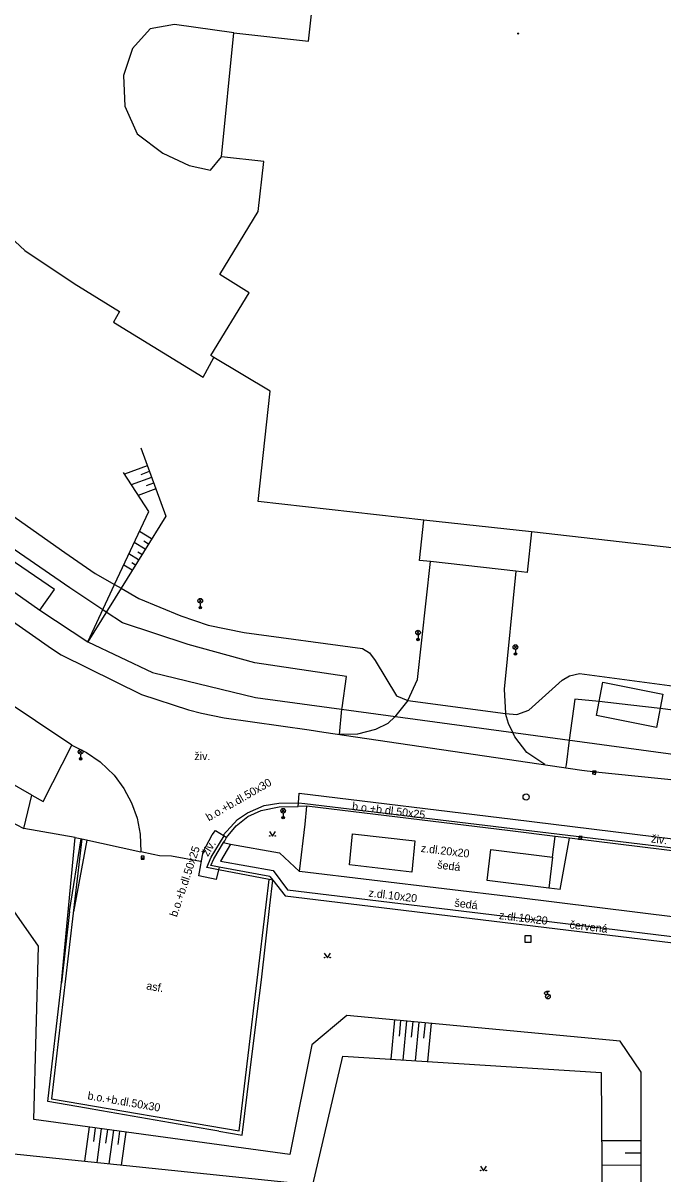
# Model space of a CAD drawing. Extents: x -602419 to -601554, y -1162937 to -1162362.
# Drawn here: x -601960.3 to -601908.3, y -1162582 to -1162488.6 of the extents above; entities that cross this region are included whole.
import ezdxf

# ---------------------------------------------------------------- set-up
doc = ezdxf.new("R2010")
doc.units = 0
doc.layers.add('Podklad', color=7, linetype='Continuous')

msp = doc.modelspace()

# ---------------------------------------------------------------- linework, layer by layer
at = {"layer": 'Podklad'}
for p, q in [((-601946.0424, -1162535.62), (-601945.7774, -1162535.355)), ((-601946.0424, -1162535.355), (-601945.7774, -1162535.62)), ((-601945.9099, -1162535.675), (-601945.9099, -1162536.05)), ((-601928.3625, -1162538.2), (-601928.0975, -1162537.935)), ((-601928.3625, -1162537.935), (-601928.0975, -1162538.2)), ((-601928.23, -1162538.255), (-601928.23, -1162538.63)), ((-601920.4525, -1162539.38), (-601920.1875, -1162539.115)), ((-601920.4525, -1162539.115), (-601920.1875, -1162539.38)), ((-601920.32, -1162539.435), (-601920.32, -1162539.81)), ((-601955.7625, -1162547.89), (-601955.4975, -1162547.625)), ((-601955.7625, -1162547.625), (-601955.4975, -1162547.89)), ((-601955.63, -1162547.945), (-601955.63, -1162548.32)), ((-601914.0435, -1162549.4206), (-601913.7965, -1162549.4594)), ((-601939.3125, -1162552.67), (-601939.0475, -1162552.405)), ((-601939.3125, -1162552.405), (-601939.0475, -1162552.67)), ((-601939.18, -1162552.725), (-601939.18, -1162553.1)), ((-601915.1739, -1162554.7234), (-601914.9261, -1162554.7566)), ((-601950.705, -1162556.35), (-601950.455, -1162556.35)), ((-601917.809, -1162567.766), (-601917.544, -1162567.501)), ((-601917.805, -1162567.1925), (-601917.555, -1162567.1925)), ((-601917.68, -1162567.4425), (-601917.68, -1162567.1925))]:
    msp.add_line(p, q, dxfattribs=at)
for points in [[(-601937.12, -1162490.04), (-601935.74, -1162477.55)], [(-601943.19, -1162489.38), (-601947.998, -1162488.692), (-601949.994, -1162489.0369), (-601951.415, -1162490.649), (-601952.144, -1162492.8369), (-601952.029, -1162495.3329), (-601951.031, -1162497.5589), (-601948.958, -1162499.1329), (-601946.808, -1162500.1309), (-601945.081, -1162500.5149), (-601944.2, -1162499.44)], [(-601944.2, -1162499.44), (-601943.19, -1162489.38)], [(-601943.19, -1162489.38), (-601937.12, -1162490.04)], [(-601940.75, -1162499.82), (-601944.2, -1162499.44)], [(-601941.2, -1162503.89), (-601940.75, -1162499.82)], [(-601965.26, -1162501.56), (-601962.6, -1162504.8), (-601960.17, -1162507.05), (-601956.1599, -1162509.73), (-601952.46, -1162511.99), (-601952.9699, -1162512.85), (-601945.68, -1162517.34), (-601944.8, -1162515.73)], [(-601944.32, -1162509), (-601941.2, -1162503.89)], [(-601941.94, -1162510.4699), (-601944.32, -1162509)], [(-601945.05, -1162515.58), (-601941.94, -1162510.4699)], [(-601944.8, -1162515.73), (-601945.05, -1162515.58)], [(-601940.24, -1162518.48), (-601944.8, -1162515.73)], [(-601977.7199, -1162516.9), (-601956.9099, -1162531.58), (-601954.44, -1162533.26), (-601952.87, -1162534.1599)], [(-601941.2199, -1162527.43), (-601940.24, -1162518.48)], [(-601934.5953, -1162546.3375), (-601934.4053, -1162544.2963), (-601934.395, -1162544.1839), (-601934.035, -1162541.6329), (-601941.491, -1162540.521), (-601946.887, -1162539.0499), (-601952.218, -1162537.284), (-601953.5449, -1162536.4029), (-601953.8289, -1162536.2141), (-601956.502, -1162534.4389), (-601976.81, -1162520.475), (-601978.14, -1162522.6591), (-601979.356, -1162524.4)], [(-601950.75, -1162523.08), (-601948.7199, -1162528.62), (-601952.34, -1162534.46)], [(-601950.2199, -1162524.53), (-601952.06, -1162525.21)], [(-601952.87, -1162534.1599), (-601950.1, -1162528.25), (-601952.15, -1162525.07)], [(-601949.87, -1162525.4699), (-601951.51, -1162526.07)], [(-601950.05, -1162525), (-601950.74, -1162525.26)], [(-601949.53, -1162526.4099), (-601950.95, -1162526.93)], [(-601949.7, -1162525.94), (-601950.31, -1162526.1599)], [(-601927.75, -1162528.93), (-601941.2199, -1162527.43)], [(-601927.2199, -1162532.31), (-601928.11, -1162532.21), (-601927.75, -1162528.93)], [(-601919.02, -1162529.9), (-601927.75, -1162528.93)], [(-601949.86, -1162530.46), (-601950.85, -1162529.85)], [(-601919.02, -1162529.9), (-601919.38, -1162533.18), (-601920.28, -1162533.08)], [(-601905.48, -1162531.42), (-601919.02, -1162529.9)], [(-601957.74, -1162534.57), (-601963.6, -1162530.6)], [(-601950.39, -1162531.31), (-601951.27, -1162530.76)], [(-601950.12, -1162530.89), (-601950.5, -1162530.65)], [(-601964.68, -1162532.21), (-601958.95, -1162536.24)], [(-601952.34, -1162534.46), (-601950.89, -1162535.29), (-601947.49, -1162536.7199), (-601945.28, -1162537.4699), (-601942.35, -1162538.07), (-601932.75, -1162539.37), (-601932.17, -1162539.7199), (-601931.7199, -1162540.33), (-601929.98, -1162543.2), (-601929.05, -1162543.58), (-601928.26, -1162541.87), (-601927.2199, -1162532.31)], [(-601950.92, -1162532.1599), (-601951.7, -1162531.67)], [(-601950.65, -1162531.74), (-601950.99, -1162531.53)], [(-601920.28, -1162533.08), (-601927.2199, -1162532.31)], [(-601951.44, -1162533.01), (-601952.13, -1162532.59)], [(-601951.18, -1162532.59), (-601951.4699, -1162532.4)], [(-601920.28, -1162533.08), (-601921.23, -1162542.6599), (-601921.12, -1162544.65), (-601920.2199, -1162544.73), (-601919.2199, -1162544.38), (-601916.52, -1162541.94), (-601915.93, -1162541.59), (-601915.13, -1162541.38), (-601906.18, -1162542.58), (-601905.38, -1162542.4), (-601905, -1162541.65)], [(-601956.34, -1162547.2), (-601977.02, -1162533.38)], [(-601965.81, -1162533.9), (-601958, -1162539.37), (-601957.2, -1162539.88)], [(-601955.05, -1162538.83), (-601952.87, -1162534.1599)], [(-601952.87, -1162534.1599), (-601952.34, -1162534.46)], [(-601958.95, -1162536.24), (-601957.74, -1162534.57)], [(-601952.34, -1162534.46), (-601955.05, -1162538.83)], [(-601958.95, -1162536.24), (-601955.05, -1162538.83)], [(-601955.05, -1162538.83), (-601949.79, -1162541.31), (-601941.43, -1162543.34), (-601905.73, -1162548.2)], [(-601959.05, -1162563.54), (-601964.54, -1162555.71), (-601972.92, -1162548.05), (-601983.89, -1162541.79), (-601993.03, -1162539.64)], [(-601957.2, -1162539.88), (-601950.69, -1162543.11), (-601946.87, -1162544.35)], [(-601913.75, -1162544.8), (-601913.2199, -1162542.11)], [(-601913.2199, -1162542.11), (-601908.35, -1162543.08)], [(-601902.8018, -1162550.2445), (-601902.7831, -1162550.1102), (-601902.5671, -1162548.5534), (-601902.209, -1162545.9739), (-601902.209, -1162545.5169), (-601902.651, -1162545.138), (-601903.1256, -1162544.958), (-601905.3331, -1162544.6399), (-601905.396, -1162544.6309), (-601908.5751, -1162544.2449), (-601910.962, -1162543.9549), (-601913.5291, -1162543.6791), (-601915.504, -1162543.467), (-601915.9491, -1162546.8088), (-601916.214, -1162548.7972), (-601916.2458, -1162549.0365)], [(-601908.35, -1162543.08), (-601908.87, -1162545.77)], [(-601946.87, -1162544.35), (-601945.8, -1162544.61)], [(-601929.05, -1162543.58), (-601930.022, -1162544.8079), (-601930.0977, -1162544.8827), (-601930.675, -1162545.4539), (-601931.685, -1162545.9429), (-601933.151, -1162546.3209), (-601934.5953, -1162546.3375)], [(-601929.05, -1162543.58), (-601921.12, -1162544.65)], [(-601945.8, -1162544.61), (-601943.96, -1162545), (-601937.06, -1162545.9699)], [(-601917.9247, -1162548.7895), (-601918.3447, -1162548.5087), (-601919.399, -1162547.8029), (-601920.377, -1162546.5259), (-601920.5431, -1162546.1833), (-601920.897, -1162545.4539), (-601921.12, -1162544.65)], [(-601908.87, -1162545.77), (-601913.75, -1162544.8)], [(-601959.59, -1162551.26), (-601961.57, -1162550.15), (-601968.36, -1162545.51)], [(-601937.06, -1162545.9699), (-601935.87, -1162546.15)], [(-601935.87, -1162546.15), (-601914.93, -1162549.23)], [(-601959.59, -1162551.26), (-601958.6599, -1162551.78), (-601956.34, -1162547.2)], [(-601956.34, -1162547.2), (-601955.15, -1162547.81), (-601954.04, -1162548.56), (-601952.9099, -1162549.6599), (-601952.13, -1162550.73), (-601951.49, -1162551.89), (-601951.04, -1162553.14), (-601950.8, -1162554.45), (-601950.75, -1162555.88)], [(-601969.08, -1162548.43), (-601963.38, -1162552.36), (-601960.25, -1162553.99)], [(-601914.93, -1162549.23), (-601913.82, -1162549.39), (-601903.42, -1162550.43)], [(-601960.25, -1162553.99), (-601959.59, -1162551.26)], [(-601943.98, -1162554.58), (-601943.98, -1162554.57), (-601944.04, -1162554.53), (-601942.9, -1162553.26), (-601942.09, -1162552.7), (-601940.73, -1162552.12), (-601939.52, -1162551.92), (-601937.94, -1162551.9)], [(-601937.9699, -1162552.2), (-601937.94, -1162551.9)], [(-601937.94, -1162551.9), (-601937.87, -1162551.1), (-601920.53, -1162553.2199), (-601904.25, -1162555.23), (-601902.23, -1162555.74), (-601902.45, -1162556.55)], [(-601937.94, -1162551.9), (-601937.4099, -1162551.94), (-601904.36, -1162555.92)], [(-601943.79, -1162554.7), (-601943.01, -1162553.76), (-601942.04, -1162553.01), (-601940.96, -1162552.51), (-601939.5, -1162552.2199)], [(-601939.5, -1162552.2199), (-601937.9699, -1162552.2)], [(-601937.25, -1162552.18), (-601937.9699, -1162552.2)], [(-601937.85, -1162557.4699), (-601937.4, -1162553.63), (-601937.25, -1162552.18)], [(-601920.75, -1162554.18), (-601937.25, -1162552.18)], [(-601956.06, -1162554.71), (-601960.25, -1162553.99)], [(-601955.14, -1162576.7), (-601958.28, -1162576.1599), (-601957.19, -1162566.52), (-601956.06, -1162554.71)], [(-601956.06, -1162554.71), (-601955.53, -1162554.83)], [(-601944.44, -1162557.33), (-601944.61, -1162558.12), (-601946.04, -1162557.82), (-601945.67, -1162555.87), (-601944.94, -1162554.49), (-601944.67, -1162554.15), (-601943.98, -1162554.58)], [(-601944.44, -1162557.33), (-601945.38, -1162557.15), (-601945.03, -1162556.31), (-601943.98, -1162554.58)], [(-601944.03, -1162555.13), (-601943.93, -1162554.9699), (-601943.79, -1162554.7)], [(-601943.98, -1162554.58), (-601943.79, -1162554.7)], [(-601940.3, -1162554.235), (-601940.05, -1162554.61), (-601939.8, -1162554.235)], [(-601933.79, -1162556.94), (-601933.54, -1162554.4)], [(-601933.54, -1162554.4), (-601928.5, -1162554.98)], [(-601917.1, -1162554.63), (-601920.75, -1162554.18)], [(-601917.3, -1162556.3), (-601917.1, -1162554.63)], [(-601915.94, -1162554.77), (-601917.1, -1162554.63)], [(-601955.53, -1162554.83), (-601957.98, -1162575.93), (-601942.75, -1162578.54), (-601940.55, -1162560.18), (-601940.32, -1162558.11)], [(-601956.52, -1162560.7199), (-601955.5839, -1162554.8178)], [(-601955.12, -1162554.9201), (-601956.2179, -1162560.7544)], [(-601955.53, -1162554.83), (-601950.75, -1162555.88)], [(-601945.05, -1162556.99), (-601944.8, -1162556.43), (-601944.03, -1162555.13)], [(-601943.4699, -1162555.24), (-601944.28, -1162556.62), (-601939.98, -1162557.4), (-601938.83, -1162558.95), (-601920.48, -1162561.18), (-601900.48, -1162563.61), (-601900.33, -1162562.1)], [(-601944.03, -1162555.13), (-601943.4699, -1162555.24)], [(-601943.4699, -1162555.24), (-601939.4699, -1162555.95), (-601937.85, -1162557.4699)], [(-601928.5, -1162554.98), (-601928.74, -1162557.52)], [(-601922.61, -1162558.21), (-601922.31, -1162555.68)], [(-601922.31, -1162555.68), (-601917.3, -1162556.3)], [(-601916.69, -1162558.93), (-601915.94, -1162554.77)], [(-601904.3, -1162556.2), (-601915.94, -1162554.77)], [(-601945.822, -1162556.6712), (-601945.8962, -1162556.6572), (-601948.26, -1162556.2199), (-601949.23, -1162556.1899), (-601949.75, -1162556.0799), (-601950.75, -1162555.88)], [(-601917.3, -1162556.3), (-601917.6, -1162558.82)], [(-601944.39, -1162557.11), (-601945.05, -1162556.99)], [(-601944.39, -1162557.11), (-601944.44, -1162557.33)], [(-601940.32, -1162558.11), (-601944.44, -1162557.33)], [(-601940.26, -1162557.89), (-601944.39, -1162557.11)], [(-601903.87, -1162561.6), (-601920.23, -1162559.58), (-601937.85, -1162557.4699)], [(-601928.74, -1162557.52), (-601933.79, -1162556.94)], [(-601940.03, -1162558.18), (-601940.32, -1162558.11)], [(-601940.27, -1162560.2199), (-601940.03, -1162558.18)], [(-601940.26, -1162557.89), (-601940.03, -1162558.18)], [(-601940.03, -1162558.18), (-601939.03, -1162559.44), (-601920.48, -1162561.69), (-601899.92, -1162564.19)], [(-601917.6, -1162558.82), (-601922.61, -1162558.21)], [(-601916.69, -1162558.93), (-601917.6, -1162558.82)], [(-601940.95, -1162566.28), (-601940.27, -1162560.2199)], [(-601956.52, -1162560.7199), (-601957.19, -1162566.52)], [(-601884.09, -1162586.68), (-601891.31, -1162590.25), (-601910.12, -1162587.19), (-601910.11, -1162573.78), (-601911.81, -1162571.24), (-601934.02, -1162569.1599), (-601936.85, -1162571.56), (-601938.63, -1162580.45), (-601959.43, -1162577.61), (-601959.05, -1162563.54)], [(-601935.84, -1162564.115), (-601935.59, -1162564.49), (-601935.34, -1162564.115)], [(-601941.88, -1162573.81), (-601941.29, -1162569.02), (-601940.95, -1162566.28)], [(-601930.15, -1162569.52), (-601930.45, -1162572.7199)], [(-601929.6599, -1162569.57), (-601929.77, -1162570.84)], [(-601929.1599, -1162569.61), (-601929.46, -1162572.79)], [(-601928.6599, -1162569.6599), (-601928.78, -1162570.92)], [(-601928.1599, -1162569.71), (-601928.46, -1162572.85)], [(-601927.6599, -1162569.75), (-601927.78, -1162571.01)], [(-601927.17, -1162569.8), (-601927.46, -1162572.9099)], [(-601961.29, -1162580.38), (-601936.76, -1162582.92), (-601934.34, -1162572.48), (-601913.36, -1162573.8), (-601913.26, -1162588.85)], [(-601944.4099, -1162578.55), (-601942.5, -1162578.88), (-601941.88, -1162573.81)], [(-601953.92, -1162576.9099), (-601955.14, -1162576.7)], [(-601945.2199, -1162578.4099), (-601953.92, -1162576.9099)], [(-601954.94, -1162578.2199), (-601955.32, -1162581)], [(-601954.44, -1162578.29), (-601954.59, -1162579.39)], [(-601953.95, -1162578.36), (-601954.32, -1162581.1)], [(-601953.45, -1162578.43), (-601953.6, -1162579.52)], [(-601952.96, -1162578.49), (-601953.33, -1162581.2)], [(-601952.46, -1162578.56), (-601952.61, -1162579.64)], [(-601951.9699, -1162578.63), (-601952.33, -1162581.31)], [(-601944.4099, -1162578.55), (-601945.2199, -1162578.4099)], [(-601910.11, -1162579.34), (-601913.32, -1162579.33)], [(-601910.11, -1162580.34), (-601911.4, -1162580.34)], [(-601923.17, -1162581.405), (-601922.92, -1162581.78), (-601922.67, -1162581.405)], [(-601910.12, -1162581.34), (-601913.31, -1162581.33)]]:
    msp.add_lwpolyline(points, dxfattribs=at)
for points in [[(-601914.0629, -1162549.5441), (-601913.8159, -1162549.5829), (-601913.7771, -1162549.3359), (-601914.0241, -1162549.2971)], [(-601915.1905, -1162554.8473), (-601914.9427, -1162554.8805), (-601914.9095, -1162554.6327), (-601915.1573, -1162554.5995)], [(-601950.705, -1162556.475), (-601950.455, -1162556.475), (-601950.455, -1162556.225), (-601950.705, -1162556.225)], [(-601919.55, -1162563.2), (-601919.05, -1162563.2), (-601919.05, -1162562.7), (-601919.55, -1162562.7)]]:
    msp.add_lwpolyline(points, close=True, dxfattribs=at)
for centre, radius in [((-601920.1, -1162489.43), 0.045), ((-601920.1, -1162489.43), 0.0199), ((-601945.9099, -1162535.4875), 0.1875), ((-601945.9099, -1162536.05), 0.1), ((-601945.9099, -1162536.05), 0.0723), ((-601945.9099, -1162536.05), 0.0438), ((-601928.23, -1162538.0675), 0.1875), ((-601928.23, -1162538.63), 0.1), ((-601928.23, -1162538.63), 0.0723), ((-601928.23, -1162538.63), 0.0438), ((-601920.32, -1162539.2475), 0.1875), ((-601920.32, -1162539.81), 0.1), ((-601920.32, -1162539.81), 0.0723), ((-601920.32, -1162539.81), 0.0438), ((-601955.63, -1162547.7575), 0.1875), ((-601955.63, -1162548.32), 0.1), ((-601955.63, -1162548.32), 0.0723), ((-601955.63, -1162548.32), 0.0438), ((-601919.45, -1162551.42), 0.25), ((-601939.18, -1162552.5375), 0.1875), ((-601939.18, -1162553.1), 0.1), ((-601939.18, -1162553.1), 0.0723), ((-601939.18, -1162553.1), 0.0438), ((-601940.2751, -1162554.5849), 0.025), ((-601939.8254, -1162554.5849), 0.025), ((-601935.8151, -1162564.4649), 0.025), ((-601935.3654, -1162564.4649), 0.025), ((-601917.84, -1162567.35), 0.125), ((-601917.68, -1162567.63), 0.1875), ((-601923.1451, -1162581.7549), 0.025), ((-601922.6954, -1162581.7549), 0.025)]:
    msp.add_circle(centre, radius, dxfattribs=at)

# ---------------------------------------------------------------- texts
msp.add_text('živ.', height=0.65, dxfattribs=at).set_placement((-601946.39, -1162548.43))
for s, rotation, p in [('b.o.+b.dl.50x30', 30, (-601945.2199, -1162553.4099)), ('b.o.+b.dl.50x25', 353.13, (-601933.61, -1162552.48)), ('živ.', 353.13, (-601909.33, -1162555.11)), ('b.o.+b.dl.50x25', 71.64, (-601947.81, -1162561.21)), ('živ.', 58.89, (-601945.29, -1162556.3)), ('z.dl.20x20', 353.17, (-601928.03, -1162555.88)), ('šedá', 353.17, (-601926.7, -1162557.2199)), ('z.dl.10x20', 353.17, (-601932.28, -1162559.51)), ('šedá', 353.17, (-601925.3, -1162560.32)), ('z.dl.10x20', 353.17, (-601921.68, -1162561.33)), ('červená', 353.17, (-601915.95, -1162562.09)), ('asf.', 350.22, (-601950.33, -1162567.04)), ('b.o.+b.dl.50x30', 350.28, (-601955.1, -1162575.9699))]:
    msp.add_text(s, height=0.65, rotation=rotation, dxfattribs=at).set_placement(p)

doc.saveas('drawing.dxf')
